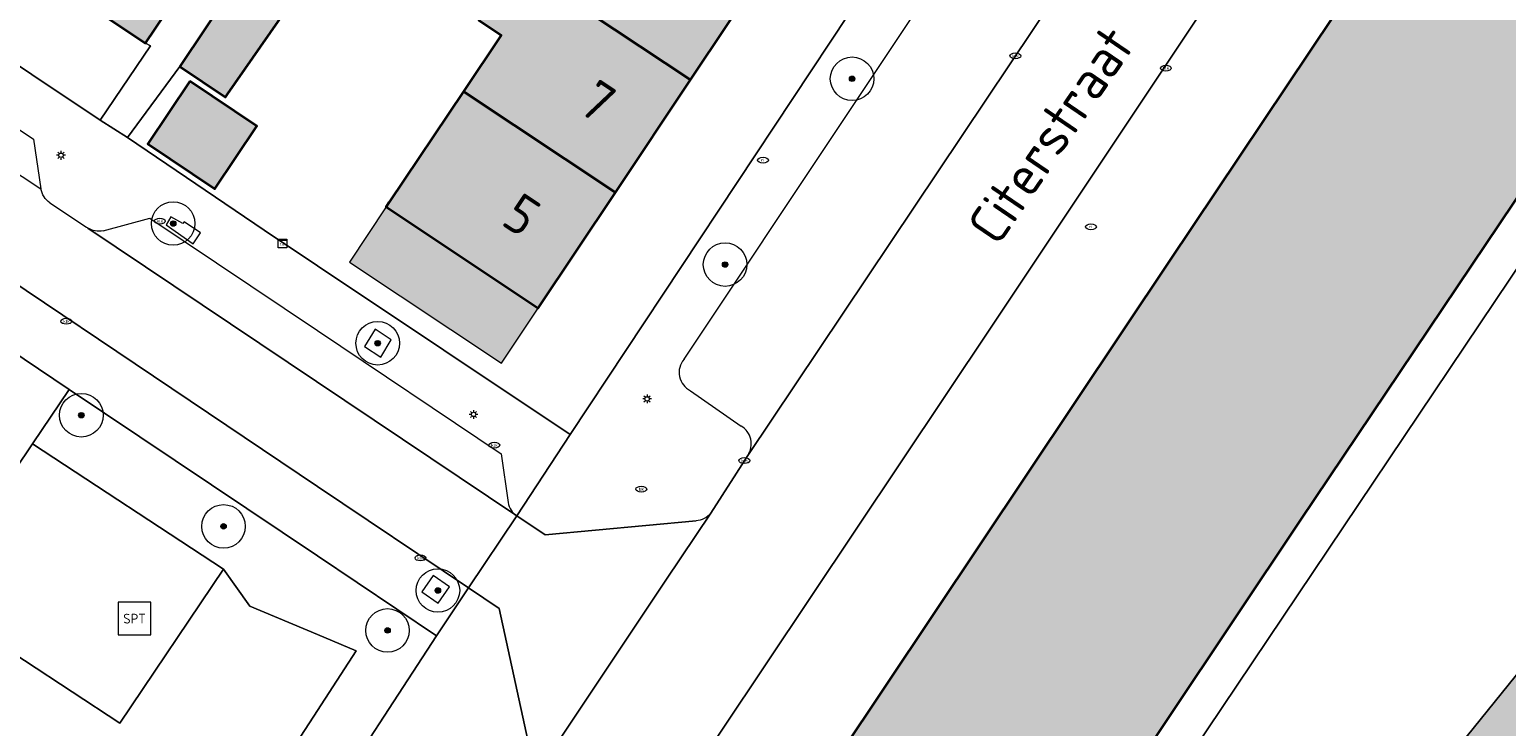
# Model space of a CAD drawing. Header units: metres. Extents: x 125349 to 128236, y 501602 to 503797.
# Tile 381 of 656: x 126987 to 127055, y 502165 to 502197. Entities that reach past the tile are written whole.
import ezdxf
from ezdxf.enums import TextEntityAlignment as Align

# ---------------------------------------------------------------- set-up
doc = ezdxf.new("R2010")
doc.units = ezdxf.units.M
doc.layers.get('0').update_dxf_attribs({"linetype": 'CONTINUOUS'})
for name, color, linetype, lineweight in [('B-WE-GK-BESCHOEIING-G', 130, 'GK-BESCHOEIING-SO', 18), ('B-WE-GR-BEPLANTING_CULTUUR_BOSPLANTSOEN-GV', 90, 'CONTINUOUS', 18), ('B-WE-GR-BEPLANTING_CULTUUR_HEESTERS-GV', 90, 'CONTINUOUS', 18), ('B-WE-GR-BOOM-S-500', 90, 'CONTINUOUS', 18), ('B-WE-IE-MEUBILAIR-S', 7, 'CONTINUOUS', 18), ('B-WE-IE-MEUBILAIR_WEGMEUBILAIR-GV', 7, 'CONTINUOUS', 18), ('B-WE-IE-MEUBILAIR_WEGMEUBILAIR-S', 7, 'CONTINUOUS', 18), ('B-WE-OG-BEBOUWING-GV', 7, 'CONTINUOUS', 35), ('B-WE-OG-BEBOUWING-T18', 10, 'CONTINUOUS', 18), ('B-WE-OG-BEBOUWING_OVERBOUWING-GV', 7, 'CONTINUOUS', 18), ('B-WE-OG-BEBOUWING_TE AMOVEREN-V', 253, 'CONTINUOUS', 18), ('B-WE-OG-TERREIN_BEGROEID-GV', 7, 'CONTINUOUS', 18), ('B-WE-OG-TERREIN_ERF-GV', 7, 'CONTINUOUS', 18), ('B-WE-OG-TOPOGRAFIE-T18', 10, 'CONTINUOUS', 18), ('B-WE-OG-WATER-GV', 130, 'CONTINUOUS', 18), ('B-WE-VH-GESLOTENVERHARDING_KUNSTSTOF-GV', 10, 'CONTINUOUS', 18), ('B-WE-VH-ONVERHARD-GV', 252, 'CONTINUOUS', 18), ('B-WE-VH-OPENVERHARDING_BETONSTRAATSTEEN-GV', 90, 'CONTINUOUS', 18)]:
    doc.layers.add(name, color=color, linetype=linetype, lineweight=lineweight)
for name, color, linetype, lineweight, true_color in [('B-WE-OG-BEBOUWING-V', 7, 'CONTINUOUS', 18, 0xcc646e), ('B-WE-OG-BEBOUWING_OVERBOUWING-V', 7, 'CONTINUOUS', 18, 0xcc646e), ('B-WE-OG-WATER-V', 7, 'CONTINUOUS', 18, 0xbee8ff)]:
    doc.layers.add(name, color=color, linetype=linetype, lineweight=lineweight, true_color=true_color)
doc.styles.add('NLCS-ISO', font='NLCS-ISO.ttf')
doc.styles.add('NLCS-ISO-M1000-T18', font='NLCS-ISO.ttf', dxfattribs={"height": 1.8})
doc.linetypes.add('GK-BESCHOEIING-SO', pattern='A,18,-3,[1,NLCS.SHX,S=0.6,R=0,X=0,Y=0],-3', length=24)

# ---------------------------------------------------------------- blocks, each defined once
blk = doc.blocks.new('SIE-MEUBILAIR_KAST_CAI-SO')
for points in [[(-1, 1), (1, 1), (1, 0.84), (-1, 0.84)], [(-1, 0.76), (1, 0.76), (1, -1), (-1, -1)]]:
    blk.add_lwpolyline(points, close=True)
at = {"style": 'NLCS-ISO'}
blk.add_text('cai', height=0.75, dxfattribs=at).set_placement((0, 0), align=Align.MIDDLE_CENTER)
blk = doc.blocks.new('SIE-MEUBILAIR_PAAL_LICHTMAST-SO')
for points in [[(-0.62, 0), (-1, 0)], [(-0.71, 0.71), (-0.44, 0.44)], [(0, 1), (0, 0.62)], [(0.44, 0.44), (0.71, 0.71)], [(1, 0), (0.62, 0)], [(-0.71, -0.71), (-0.44, -0.44)], [(0, -0.62), (0, -1)], [(0.44, -0.44), (0.71, -0.71)]]:
    blk.add_lwpolyline(points)
blk.add_circle((0, 0), 0.5)
blk = doc.blocks.new('SIE-MEUBILAIR_PUT_RIOOLPUT-SO')
blk.add_ellipse((0, 0), major_axis=(1.25, 0), ratio=0.54)
at = {"style": 'NLCS-ISO'}
blk.add_text('ri', height=0.75, dxfattribs=at).set_placement((-0.04, 0.07), align=Align.MIDDLE_CENTER)
blk = doc.blocks.new('SIE-MEUBILAIR_PUT_KOLK-SO')
blk.add_ellipse((0, 0), major_axis=(1.25, 0), ratio=0.54)
at = {"style": 'NLCS-ISO'}
blk.add_text('klk', height=0.75, dxfattribs=at).set_placement((0.03, 0), align=Align.MIDDLE_CENTER)
blk = doc.blocks.new('SIE-MEUBILAIR_PUT_BRANDKRAAN-SO')
blk.add_ellipse((0, 0), major_axis=(1.25, 0), ratio=0.54)
at = {"style": 'NLCS-ISO'}
blk.add_text('bk', height=0.75, dxfattribs=at).set_placement((0.03, 0), align=Align.MIDDLE_CENTER)
blk = doc.blocks.new('SIE-WEG_SPEELTOESTEL-SO')
at = {"flags": 128}
blk.add_lwpolyline([(-3.75, -3.75), (3.75, -3.75), (3.75, 3.75), (-3.75, 3.75)], close=True, dxfattribs=at)
at = {"style": 'NLCS-ISO'}
blk.add_text('SPT', height=2.25, dxfattribs=at).set_placement((0, 0), align=Align.MIDDLE_CENTER)
blk = doc.blocks.new('SGR-BOOM_01-SO')
at = {"linetype": 'ByBlock', "lineweight": 18}
h = blk.add_hatch(color=0, dxfattribs=at)
h.dxf.hatch_style = 1
edge = h.paths.add_edge_path()
edge.add_arc((0, 0), 0.25, 0, 360)
at = {"color": 0, "linetype": 'ByBlock', "lineweight": 18}
for radius in [2, 0.25]:
    blk.add_circle((0, 0), radius, dxfattribs=at)

msp = doc.modelspace()

# ---------------------------------------------------------------- hatches: boundary and pattern name
at = {"layer": 'B-WE-OG-BEBOUWING-V'}
for points in [[(126996.589, 502203.422), (126991.483, 502206.835), (126986.822, 502199.938), (126992.11, 502196.402), (126996.756, 502203.31)], [(127010.154, 502199.343), (127017.129, 502194.713), (127020.588, 502199.893), (127013.619, 502204.523)], [(126993.681, 502195.318), (126995.781, 502193.919), (126995.871, 502194.05), (126999.354, 502199.067), (126997.159, 502200.527)], [(127010.154, 502199.343), (127009.125, 502200.026), (127007.404, 502197.455), (127008.431, 502196.768), (127006.7, 502194.181), (127013.675, 502189.542), (127017.129, 502194.713)], [(126994.151, 502194.654), (126992.22, 502191.78), (126995.294, 502189.715), (126997.225, 502192.589)], [(127013.675, 502189.542), (127006.7, 502194.181), (127003.298, 502189.095), (127003.157, 502188.885), (127010.132, 502184.238)]]:
    msp.add_hatch(color=256, dxfattribs=at).paths.add_polyline_path(points)
at = {"layer": 'B-WE-OG-BEBOUWING_OVERBOUWING-V'}
msp.add_hatch(color=256, dxfattribs=at).paths.add_polyline_path([(127003.157, 502188.885), (127001.467, 502186.349), (127008.442, 502181.701), (127010.132, 502184.238)])
at = {"layer": 'B-WE-OG-BEBOUWING_TE AMOVEREN-V', "transparency": 33554508}
h = msp.add_hatch(color=256, dxfattribs=at)
h.dxf.hatch_style = 1
h.paths.add_polyline_path([(127006.786, 502117.203), (127020.754, 502137.991), (127045.138, 502174.515), (127069.955, 502211.466), (127072.925, 502215.888), (127074.52, 502218.263), (127071.581, 502220.233), (127071.935, 502220.881), (127071.038, 502221.487), (127070.634, 502220.889), (127064.755, 502224.728), (127062.628, 502221.554), (127062.436, 502221.669), (127061.551, 502221.233), (127060.845, 502220.613), (127060.348, 502219.868), (127060.071, 502218.987), (127059.993, 502217.985), (127060.173, 502217.873), (127054.138, 502208.858), (127039.109, 502186.411), (127000, 502127.876), (126997.66, 502124.374), (126996.309, 502122.082), (126996.13, 502122.18), (126995.314, 502121.765), (126994.608, 502121.156), (126994.11, 502120.409), (126993.82, 502119.524), (126993.723, 502118.57), (126993.91, 502118.429), (126991.712, 502115.176), (126997.263, 502111.427), (126996.813, 502110.827), (126997.863, 502110.127), (126998.263, 502110.828), (127000, 502109.642), (127001.167, 502108.841), (127005.822, 502115.768)])
at = {"layer": 'B-WE-OG-WATER-V'}
h = msp.add_hatch(color=256, dxfattribs=at)
edge = h.paths.add_edge_path()
edge.add_line((127146.932, 502282.446), (127145.997, 502281.283))
edge.add_line((127145.997, 502281.283), (127125.073, 502254.623))
edge.add_line((127125.073, 502254.623), (127121.315, 502250))
edge.add_line((127121.315, 502250), (127105.7, 502230.321))
edge.add_line((127105.7, 502230.321), (127092.161, 502213.258))
edge.add_line((127092.161, 502213.258), (127073.659, 502190.454))
edge.add_line((127073.659, 502190.454), (127048.805, 502159.686))
edge.add_line((127048.805, 502159.686), (127016.739, 502119.704))
edge.add_line((127016.739, 502119.704), (127011.991, 502113.788))
edge.add_line((127011.991, 502113.788), (127006.339, 502106.746))
edge.add_line((127006.339, 502106.746), (127001.514, 502100.734))
edge.add_line((127001.514, 502100.734), (127000, 502098.829))
edge.add_line((127000, 502098.829), (126995.757, 502093.501))
edge.add_arc((126994.338, 502094.368), 1.663, 307.93468, 328.5908, ccw=False)
edge.add_arc((126994.266, 502094.47), 1.787, 290.8977, 307.72232, ccw=False)
edge.add_line((126994.904, 502092.8), (126992.703, 502091.951))
edge.add_line((126992.703, 502091.951), (126993.101, 502090.199))
edge.add_line((126993.101, 502090.199), (126990.848, 502087.398))
edge.add_line((126990.848, 502087.398), (126989.296, 502085.403))
edge.add_arc((126991.447, 502083.282), 3.021, 135.40556, 155.9768)
edge.add_arc((126991.247, 502083.511), 2.747, 158.64083, 165.48378)
edge.add_arc((126991.098, 502083.565), 2.59, 165.8042, 203.79082)
edge.add_arc((126991.084, 502083.558), 2.574, 203.76744, 237.26762)
edge.add_arc((126991.118, 502084.558), 3.473, 245.75577, 267.92047)
edge.add_arc((126991.046, 502083.986), 2.898, 268.93679, 294.33566)
edge.add_arc((126990.526, 502084.506), 3.595, 298.46508, 315.5747)
edge.add_line((126993.094, 502081.989), (126996.543, 502086.319))
edge.add_line((126996.543, 502086.319), (127000, 502090.659))
edge.add_line((127000, 502090.659), (127002.168, 502093.374))
edge.add_line((127002.168, 502093.374), (127018.05, 502113.191))
edge.add_line((127018.05, 502113.191), (127031.108, 502129.472))
edge.add_line((127031.108, 502129.472), (127061.611, 502167.612))
edge.add_line((127061.611, 502167.612), (127076.18, 502185.636))
edge.add_line((127076.18, 502185.636), (127097.104, 502211.626))
edge.add_line((127097.104, 502211.626), (127127.528, 502250))
edge.add_line((127127.528, 502250), (127141.585, 502267.668))
edge.add_line((127141.585, 502267.668), (127174.668, 502308.914))
edge.add_line((127174.668, 502308.914), (127184.906, 502321.879))
edge.add_line((127184.906, 502321.879), (127188.636, 502326.611))
edge.add_line((127188.636, 502326.611), (127189.054, 502327.119))
edge.add_line((127189.054, 502327.119), (127190.095, 502328.384))
edge.add_line((127190.095, 502328.384), (127190.593, 502328.989))
edge.add_line((127190.593, 502328.989), (127194.521, 502333.834))
edge.add_line((127194.521, 502333.834), (127200.996, 502341.901))
edge.add_line((127200.996, 502341.901), (127210.601, 502354.098))
edge.add_line((127210.601, 502354.098), (127221.457, 502367.694))
edge.add_line((127221.457, 502367.694), (127227.76, 502375.492))
edge.add_line((127227.76, 502375.492), (127239.316, 502389.987))
edge.add_line((127239.316, 502389.987), (127250.522, 502404.183))
edge.add_line((127250.522, 502404.183), (127250.931, 502404.69))
edge.add_line((127250.931, 502404.69), (127252.814, 502407.025))
edge.add_line((127252.814, 502407.025), (127253.223, 502407.532))
edge.add_line((127253.223, 502407.532), (127261.528, 502418.029))
edge.add_line((127261.528, 502418.029), (127262.16, 502418.83))
edge.add_line((127262.16, 502418.83), (127280.756, 502442.371))
edge.add_line((127280.756, 502442.371), (127281.388, 502443.172))
edge.add_line((127281.388, 502443.172), (127288.742, 502452.27))
edge.add_line((127288.742, 502452.27), (127292.844, 502457.368))
edge.add_line((127292.844, 502457.368), (127301.099, 502467.765))
edge.add_line((127301.099, 502467.765), (127310.554, 502479.662))
edge.add_line((127310.554, 502479.662), (127316.457, 502487.01))
edge.add_line((127316.457, 502487.01), (127326.723, 502500))
edge.add_line((127326.723, 502500), (127333.71, 502508.963))
edge.add_line((127333.71, 502508.963), (127335.017, 502510.607))
edge.add_line((127335.017, 502510.607), (127336.627, 502512.7))
edge.add_line((127336.627, 502512.7), (127337.733, 502514.095))
edge.add_line((127337.733, 502514.095), (127339.041, 502516.04))
edge.add_line((127339.041, 502516.04), (127342.413, 502521.025))
edge.add_line((127342.413, 502521.025), (127343.922, 502523.169))
edge.add_line((127343.922, 502523.169), (127345.282, 502525.313))
edge.add_line((127345.282, 502525.313), (127347.094, 502528.256))
edge.add_line((127347.094, 502528.256), (127349.97, 502532.701))
edge.add_line((127349.97, 502532.701), (127348.925, 502534.188))
edge.add_line((127348.925, 502534.188), (127347.874, 502534.784))
edge.add_line((127347.874, 502534.784), (127345.706, 502535.075))
edge.add_line((127345.706, 502535.075), (127344.77, 502533.818))
edge.add_line((127344.77, 502533.818), (127343.611, 502531.773))
edge.add_line((127343.611, 502531.773), (127342.1, 502529.279))
edge.add_line((127342.1, 502529.279), (127339.935, 502525.888))
edge.add_line((127339.935, 502525.888), (127339.482, 502525.14))
edge.add_line((127339.482, 502525.14), (127334.298, 502517.512))
edge.add_line((127334.298, 502517.512), (127333.645, 502516.715))
edge.add_line((127333.645, 502516.715), (127330.276, 502512.38))
edge.add_line((127330.276, 502512.38), (127324.635, 502505.193))
edge.add_line((127324.635, 502505.193), (127320.559, 502500))
edge.add_line((127320.559, 502500), (127316.56, 502494.911))
edge.add_line((127316.56, 502494.911), (127303.003, 502478.016))
edge.add_line((127303.003, 502478.016), (127288.996, 502460.371))
edge.add_line((127288.996, 502460.371), (127283.864, 502454.114))
edge.add_line((127283.864, 502454.114), (127280.592, 502450.124))
edge.add_line((127280.592, 502450.124), (127273.338, 502440.977))
edge.add_line((127273.338, 502440.977), (127272.406, 502439.824))
edge.add_line((127272.406, 502439.824), (127267.412, 502433.643))
edge.add_line((127267.412, 502433.643), (127265.784, 502431.629))
edge.add_line((127265.784, 502431.629), (127264.526, 502430.033))
edge.add_line((127264.526, 502430.033), (127263.689, 502428.97))
edge.add_line((127263.689, 502428.97), (127258.337, 502422.178))
edge.add_line((127258.337, 502422.178), (127257.079, 502420.582))
edge.add_line((127257.079, 502420.582), (127256.73, 502420.141))
edge.add_line((127256.73, 502420.141), (127247.423, 502408.377))
edge.add_line((127247.423, 502408.377), (127247.074, 502407.936))
edge.add_line((127247.074, 502407.936), (127233.567, 502391.041))
edge.add_line((127233.567, 502391.041), (127220.66, 502374.896))
edge.add_line((127220.66, 502374.896), (127210.055, 502361.549))
edge.add_line((127210.055, 502361.549), (127195.947, 502343.954))
edge.add_line((127195.947, 502343.954), (127192.549, 502339.583))
edge.add_line((127192.549, 502339.583), (127188.794, 502334.752))
edge.add_line((127188.794, 502334.752), (127187.242, 502332.86))
edge.add_line((127187.242, 502332.86), (127186.557, 502331.941))
edge.add_line((127186.557, 502331.941), (127186.756, 502331.78))
edge.add_line((127186.756, 502331.78), (127186.503, 502331.467))
edge.add_line((127186.503, 502331.467), (127186.448, 502331.398))
edge.add_line((127186.448, 502331.398), (127186.353, 502331.281))
edge.add_line((127186.353, 502331.281), (127186.067, 502330.928))
edge.add_line((127186.067, 502330.928), (127185.323, 502330.007))
edge.add_line((127185.323, 502330.007), (127185.112, 502329.746))
edge.add_line((127185.112, 502329.746), (127184.871, 502329.447))
edge.add_line((127184.871, 502329.447), (127184.543, 502329.336))
edge.add_line((127184.543, 502329.336), (127182.177, 502326.417))
edge.add_line((127182.177, 502326.417), (127166.026, 502306.191))
edge.add_line((127166.026, 502306.191), (127162.786, 502302.162))
edge.add_line((127162.786, 502302.162), (127146.932, 502282.446))

# ---------------------------------------------------------------- linework, layer by layer
at = {"layer": 'B-WE-GK-BESCHOEIING-G', "flags": 128}
msp.add_lwpolyline([(127184.543, 502329.336), (127182.177, 502326.417), (127166.026, 502306.191), (127145.997, 502281.283), (127125.073, 502254.623), (127121.315, 502250), (127092.161, 502213.258), (127073.659, 502190.454), (127048.805, 502159.686), (127016.739, 502119.704), (127001.514, 502100.734), (127000, 502098.829), (126995.757, 502093.501)], dxfattribs=at)
at = {"layer": 'B-WE-GR-BEPLANTING_CULTUUR_BOSPLANTSOEN-GV', "flags": 128}
msp.add_lwpolyline([(126978.407, 502128.673), (126980.356, 502131.677), (126988.001, 502143.038), (127000, 502160.805), (127005.471, 502169.196), (127000, 502172.861), (126988.607, 502180.494), (126986.925, 502178.012), (126995.691, 502172.253), (126996.901, 502170.553), (127000, 502169.252), (127001.783, 502168.503), (127000, 502165.76), (126977.952, 502131.837), (126961.424, 502142.747)], dxfattribs=at)
at = {"layer": 'B-WE-GR-BEPLANTING_CULTUUR_HEESTERS-GV', "flags": 128}
msp.add_lwpolyline([(127069.955, 502211.466), (127045.138, 502174.515), (127020.754, 502137.991), (127006.786, 502117.203), (127008.2, 502116.27), (127008.833, 502117.213), (127071.432, 502210.457)], close=True, dxfattribs=at)
at = {"layer": 'B-WE-IE-MEUBILAIR_WEGMEUBILAIR-GV', "flags": 128}
for points in [[(126993.822, 502188.118), (126993.278, 502188.425), (126993.057, 502188.05), (126994.303, 502187.191), (126994.635, 502187.694), (126993.889, 502188.201)], [(127002.648, 502183.263), (127002.164, 502182.471), (127002.907, 502181.985), (127003.391, 502182.778)], [(127004.789, 502171.214), (127005.541, 502170.687), (127006.06, 502171.434), (127005.308, 502171.961)]]:
    msp.add_lwpolyline(points, close=True, dxfattribs=at)
at = {"layer": 'B-WE-OG-BEBOUWING-GV', "flags": 128}
msp.add_lwpolyline([(127054.138, 502208.858), (127039.109, 502186.411), (127000, 502127.876), (126997.66, 502124.374), (126996.309, 502122.082), (126996.13, 502122.18), (126995.314, 502121.765), (126994.608, 502121.156), (126994.11, 502120.409), (126993.82, 502119.524), (126993.723, 502118.57), (126993.91, 502118.429), (126991.712, 502115.176), (126997.263, 502111.427), (126996.813, 502110.827), (126997.863, 502110.127), (126998.263, 502110.828), (127000, 502109.642), (127001.167, 502108.841), (127005.822, 502115.768), (127006.786, 502117.203), (127020.754, 502137.991), (127045.138, 502174.515), (127069.955, 502211.466)], dxfattribs=at)
for points in [[(126996.589, 502203.422), (126991.483, 502206.835), (126986.822, 502199.938), (126992.11, 502196.402), (126996.756, 502203.31)], [(127010.154, 502199.343), (127017.129, 502194.713), (127020.588, 502199.893), (127013.619, 502204.523)], [(126993.681, 502195.318), (126995.781, 502193.919), (126995.871, 502194.05), (126999.354, 502199.067), (126997.159, 502200.527)], [(127010.154, 502199.343), (127009.125, 502200.026), (127007.404, 502197.455), (127008.431, 502196.768), (127006.7, 502194.181), (127013.675, 502189.542), (127017.129, 502194.713)], [(126994.151, 502194.654), (126992.22, 502191.78), (126995.294, 502189.715), (126997.225, 502192.589)], [(127013.675, 502189.542), (127006.7, 502194.181), (127003.298, 502189.095), (127003.157, 502188.885), (127010.132, 502184.238)]]:
    msp.add_lwpolyline(points, close=True, dxfattribs=at)
at = {"layer": 'B-WE-OG-BEBOUWING_OVERBOUWING-GV', "flags": 128}
msp.add_lwpolyline([(127003.157, 502188.885), (127001.467, 502186.349), (127008.442, 502181.701), (127010.132, 502184.238)], close=True, dxfattribs=at)
at = {"layer": 'B-WE-OG-TERREIN_BEGROEID-GV', "flags": 128}
msp.add_lwpolyline([(127071.432, 502210.457), (127008.833, 502117.213), (127008.2, 502116.27), (127011.991, 502113.788), (127016.739, 502119.704), (127048.805, 502159.686), (127073.659, 502190.454), (127092.161, 502213.258)], dxfattribs=at)
msp.add_lwpolyline([(126961.424, 502142.747), (126977.952, 502131.837), (127000, 502165.76), (127001.783, 502168.503), (127000, 502169.252), (126996.901, 502170.553), (126995.691, 502172.253), (126990.924, 502165.182), (126982.159, 502170.941), (126978.034, 502164.88), (126982.722, 502161.718), (126983.267, 502162.505), (126987.072, 502159.907), (126986.557, 502159.124), (126991.248, 502155.97), (126978.176, 502136.5), (126973.46, 502139.687), (126972.953, 502138.895), (126969.138, 502141.486), (126969.681, 502142.269), (126964.946, 502145.414), (126962.265, 502143.892)], close=True, dxfattribs=at)
at = {"layer": 'B-WE-OG-TERREIN_ERF-GV', "flags": 128}
for points in [[(126966.265, 502213.681), (126961.117, 502217.123), (126955.97, 502220.564), (126950.698, 502224.089), (126949.122, 502221.704), (126949.423, 502220.003), (126990.032, 502192.865), (126992.331, 502196.268), (126992.11, 502196.402), (126986.822, 502199.938), (126981.674, 502203.379), (126976.535, 502206.815), (126971.396, 502210.251)], [(126994.151, 502194.654), (126997.225, 502192.589), (126995.294, 502189.715), (126992.22, 502191.78)]]:
    msp.add_lwpolyline(points, close=True, dxfattribs=at)
for points in [[(126999.354, 502199.067), (126995.871, 502194.05), (126995.781, 502193.919), (126993.681, 502195.318), (126991.282, 502192.065), (126997.552, 502187.819), (127000, 502186.182), (127011.601, 502178.427), (127034.598, 502213.156)], [(126996.756, 502203.31), (126992.11, 502196.402), (126992.331, 502196.268), (126990.032, 502192.865), (126991.282, 502192.065), (126993.681, 502195.318), (126997.159, 502200.527)], [(127020.588, 502199.893), (127017.129, 502194.713), (127013.675, 502189.542), (127010.132, 502184.238), (127003.157, 502188.885), (127003.298, 502189.095), (127006.7, 502194.181), (127008.431, 502196.768), (127007.404, 502197.455)]]:
    msp.add_lwpolyline(points, dxfattribs=at)
at = {"layer": 'B-WE-OG-WATER-GV', "flags": 128}
msp.add_lwpolyline([(127146.932, 502282.446), (127145.997, 502281.283), (127125.073, 502254.623), (127121.315, 502250), (127105.7, 502230.321), (127092.161, 502213.258), (127073.659, 502190.454), (127048.805, 502159.686), (127016.739, 502119.704), (127011.991, 502113.788), (127006.339, 502106.746), (127001.514, 502100.734), (127000, 502098.829)], dxfattribs=at)
at = {"layer": 'B-WE-VH-GESLOTENVERHARDING_KUNSTSTOF-GV', "flags": 128}
msp.add_lwpolyline([(126986.925, 502178.012), (126982.159, 502170.941), (126990.924, 502165.182), (126995.691, 502172.253)], close=True, dxfattribs=at)
at = {"layer": 'B-WE-VH-ONVERHARD-GV', "flags": 128}
msp.add_lwpolyline([(126961.424, 502142.747), (126962.265, 502143.892), (126964.946, 502145.414), (126978.034, 502164.88), (126982.159, 502170.941), (126986.925, 502178.012), (126988.607, 502180.494), (126985.115, 502182.833)], dxfattribs=at)
at = {"layer": 'B-WE-VH-OPENVERHARDING_BETONSTRAATSTEEN-GV', "flags": 128}
msp.add_lwpolyline([(126960.623, 502199.238), (126980.702, 502185.789), (126985.115, 502182.833), (126988.607, 502180.494), (127000, 502172.861), (127005.471, 502169.196), (127006.927, 502171.39), (127000, 502176.05), (126978.254, 502190.68), (126948.846, 502210.369), (126948.092, 502210.873), (126933.817, 502220.431), (126933.054, 502220.942), (126892.136, 502248.338), (126890.645, 502246.113), (126895.489, 502242.868), (126896.413, 502242.249), (126939.217, 502213.577), (126952.579, 502204.627)], close=True, dxfattribs=at)
for points in [[(127045.017, 502215.75), (127043.314, 502221.947), (127041.312, 502223.296), (127039.781, 502220.984), (127034.598, 502213.156), (127011.601, 502178.427), (127009.15, 502174.695)], [(127009.15, 502174.695), (127011.601, 502178.427), (127000, 502186.182), (126997.552, 502187.819), (126991.282, 502192.065), (126990.032, 502192.865), (126949.423, 502220.003)], [(126951.962, 502213.476), (126954.084, 502214.048), (126986.967, 502191.983), (126987.31, 502189.712)], [(127016.829, 502181.892), (127038.64, 502214.631)], [(126951.16, 502213.591), (126951.063, 502213.659), (126948.846, 502210.369), (126978.254, 502190.68), (127000, 502176.05), (127006.927, 502171.39)], [(126951.239, 502213.546), (126987.31, 502189.712)], [(127043.802, 502213.394), (127019.752, 502177.473), (127018.057, 502174.823), (127015.999, 502171.739), (127009.786, 502162.43), (127009.16, 502161.546), (127000, 502147.85), (126985.775, 502126.7)], [(127019.752, 502177.473), (127043.802, 502213.394)], [(126984.952, 502125.456), (126978.466, 502115.834), (126983.586, 502112.412), (126997.918, 502133.979), (127000, 502137.093), (127030.892, 502183.311), (127049.819, 502211.734)], [(127049.819, 502211.734), (127030.892, 502183.311), (127000, 502137.093), (126997.918, 502133.979), (126983.586, 502112.412)], [(126986.9, 502108.072), (126990.601, 502113.537), (126991.712, 502115.176), (126993.91, 502118.429), (126993.723, 502118.57), (126993.82, 502119.524), (126994.11, 502120.409), (126994.608, 502121.156), (126995.314, 502121.765), (126996.13, 502122.18), (126996.309, 502122.082), (126997.66, 502124.374), (127000, 502127.876), (127039.109, 502186.411), (127054.138, 502208.858)], [(126987.725, 502189.071), (126989.393, 502187.954)], [(126990.159, 502187.787), (126992.301, 502188.363), (127000, 502183.202)], [(126989.462, 502187.909), (126989.468, 502187.905), (127009.15, 502174.695)], [(127006.927, 502171.39), (127009.15, 502174.695), (126989.468, 502187.905), (126989.462, 502187.909)], [(127000, 502183.202), (127008.437, 502177.546), (127008.749, 502175.306)], [(127017.119, 502180.445), (127019.449, 502178.823)], [(127018.057, 502174.823), (127019.752, 502177.473)], [(127009.786, 502162.43), (127015.999, 502171.739), (127018.057, 502174.823)], [(127017.377, 502174.47), (127010.451, 502173.833), (127009.15, 502174.695), (127006.927, 502171.39)], [(127009.15, 502174.695), (127010.451, 502173.833), (127017.377, 502174.47)], [(127009.921, 502163.211), (127008.336, 502170.442), (127006.927, 502171.39), (127005.471, 502169.196), (127000, 502160.805), (126988.001, 502143.038), (126980.356, 502131.677), (126978.407, 502128.673)], [(127006.927, 502171.39), (127008.336, 502170.442), (127009.921, 502163.211)]]:
    msp.add_lwpolyline(points, dxfattribs=at)
at = {"layer": 'B-WE-VH-OPENVERHARDING_BETONSTRAATSTEEN-GV'}
for points in [[(126987.725, 502189.071, -0.204501), (126987.31, 502189.712)], [(126989.393, 502187.954, 0.0168), (126989.462, 502187.909)], [(126990.159, 502187.787, -0.183789), (126989.462, 502187.909)], [(127016.829, 502181.892, 0.243716), (127016.623, 502181.088)], [(127016.623, 502181.088, 0.232749), (127017.119, 502180.445)], [(127019.752, 502177.473, 0.428896), (127019.449, 502178.823)], [(127008.749, 502175.306, 0.195439), (127009.15, 502174.695)], [(127018.057, 502174.823, -0.198481), (127017.377, 502174.47)]]:
    msp.add_lwpolyline(points, format="xyb", dxfattribs=at)

# ---------------------------------------------------------------- block references
at = {"layer": 'B-WE-GR-BOOM-S-500', "xscale": 0.5, "yscale": 0.5, "zscale": 0.5}
for p in [(127024.542, 502194.762), (126993.379, 502188.118), (127018.713, 502186.233), (127002.766, 502182.622), (126989.163, 502179.317), (126995.69, 502174.215), (127005.53, 502171.272), (127003.217, 502169.44)]:
    msp.add_blockref('SGR-BOOM_01-SO', p, dxfattribs=at)
at = {"layer": 'B-WE-IE-MEUBILAIR-S', "xscale": 0.2, "yscale": 0.2, "zscale": 0.2}
for name, p in [('SIE-MEUBILAIR_PUT_KOLK-SO', (127032.039, 502195.813)), ('SIE-MEUBILAIR_PUT_KOLK-SO', (127038.944, 502195.249)), ('SIE-MEUBILAIR_PAAL_LICHTMAST-SO', (126988.23, 502191.248)), ('SIE-MEUBILAIR_PUT_RIOOLPUT-SO', (127020.452, 502191.025)), ('SIE-MEUBILAIR_PUT_KOLK-SO', (126992.768, 502188.227)), ('SIE-MEUBILAIR_PUT_RIOOLPUT-SO', (127035.503, 502187.966)), ('SIE-MEUBILAIR_KAST_CAI-SO', (126998.397, 502187.194)), ('SIE-MEUBILAIR_PUT_KOLK-SO', (126988.474, 502183.631)), ('SIE-MEUBILAIR_PAAL_LICHTMAST-SO', (127015.131, 502180.069)), ('SIE-MEUBILAIR_PAAL_LICHTMAST-SO', (127007.166, 502179.354)), ('SIE-MEUBILAIR_PUT_KOLK-SO', (127008.118, 502177.94)), ('SIE-MEUBILAIR_PUT_KOLK-SO', (127019.599, 502177.235)), ('SIE-MEUBILAIR_PUT_BRANDKRAAN-SO', (127014.865, 502175.926)), ('SIE-MEUBILAIR_PUT_KOLK-SO', (127004.73, 502172.767))]:
    msp.add_blockref(name, p, dxfattribs=at)
at = {"layer": 'B-WE-IE-MEUBILAIR_WEGMEUBILAIR-S', "xscale": 0.2, "yscale": 0.2, "zscale": 0.2}
msp.add_blockref('SIE-WEG_SPEELTOESTEL-SO', (126991.601, 502169.98), dxfattribs=at)

# ---------------------------------------------------------------- texts
at = {"layer": 'B-WE-OG-BEBOUWING-T18', "style": 'NLCS-ISO-M1000-T18'}
for s, p in [('7', (127012.863, 502193.728)), ('5', (127009.379, 502188.512))]:
    msp.add_text(s, height=1.8, rotation=326.3, dxfattribs=at).set_placement(p, align=Align.MIDDLE)
at = {"layer": 'B-WE-OG-TOPOGRAFIE-T18', "style": 'NLCS-ISO-M1000-T18'}
msp.add_text('Citerstraat', height=1.8, rotation=55.7, dxfattribs=at).set_placement((127033.665, 502192.194), align=Align.MIDDLE)

doc.saveas('drawing.dxf')
